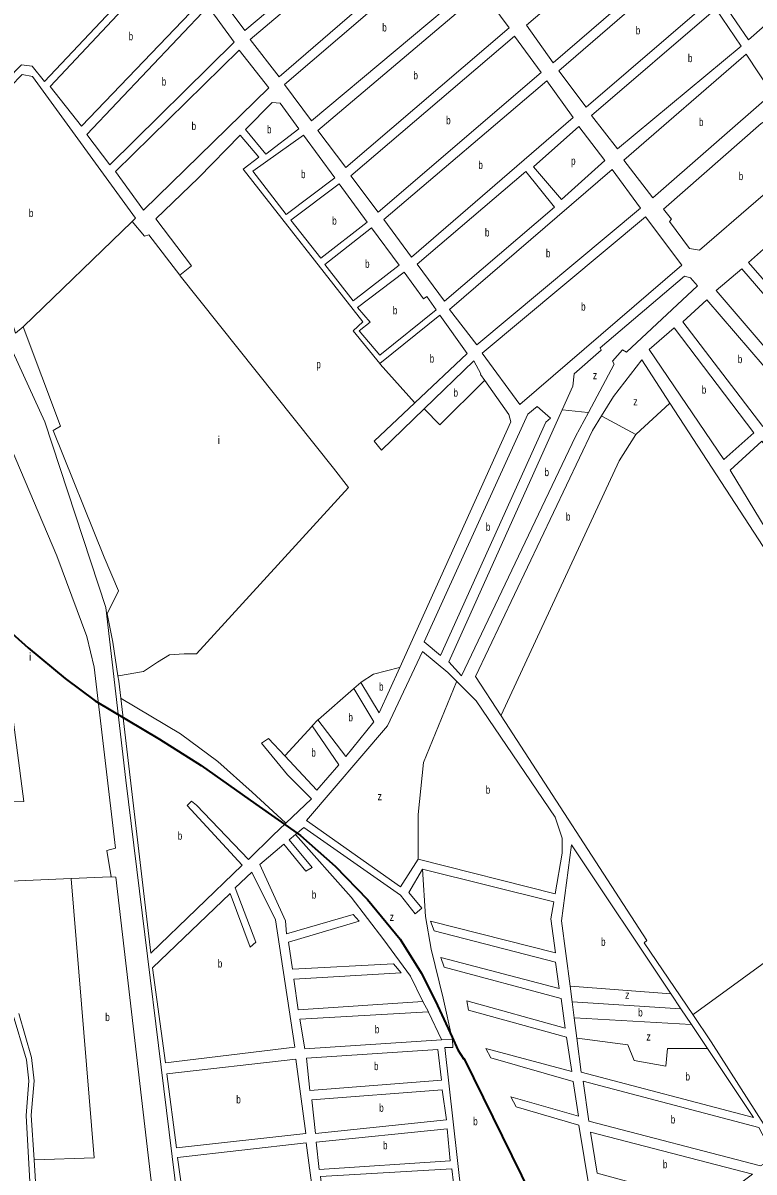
# Model space of a CAD drawing. Extents: x 639657 to 671642, y 222838 to 252123.
# Drawn here: x 654679 to 655594, y 229541 to 230977 of the extents above; entities that cross this region are included whole.
import ezdxf

# ---------------------------------------------------------------- set-up
doc = ezdxf.new("R2010")
doc.units = 0
doc.header["$LTSCALE"] = 4
for name, color, linetype, lineweight in [('1', 7, 'Continuous', 13), ('21', 7, 'Continuous', 13), ('57', 7, 'Continuous', 35)]:
    doc.layers.add(name, color=color, linetype=linetype, lineweight=lineweight)
doc.layers.add('7', color=7, linetype='Continuous')

msp = doc.modelspace()

# ---------------------------------------------------------------- linework, layer by layer
at = {"layer": '1'}
for p, q in [((655074.859, 230776.271), (655109.935, 230728.522)), ((655115.386, 230721.101), (655149.646, 230674.463)), ((654799.226, 230154.799), (654798.222, 230161.224)), ((654799.226, 230154.799), (654801.75, 230133.372)), ((655216.804, 229696.732), (655206.91, 229696.59))]:
    msp.add_line(p, q, dxfattribs=at)
for points in [[(654466.19, 230856.6), (654527.6, 230772.17), (654677.73, 230925.17), (654691.07, 230923.34), (654706.3, 230904.11), (654832.73, 231038.2), (654829.48, 231040.97), (654850.14, 231061.78), (654852.08, 231060.72), (654863.58, 231072.42), (654751.93, 231218.34), (654454.8, 230879.73)], [(655132.69, 231187.45), (654924.77, 231011.22), (654956.77, 230967.84), (655165.99, 231143.65)], [(655172.53, 231133.61), (654963.54, 230956.72), (654999.65, 230910.15), (655206.05, 231088.31)], [(655711.7, 231140.18), (655556.91, 231007.16), (655555.89, 231001.13), (655586.61, 230956.25), (655743.07, 231093.59)], [(655469.12, 231111.32), (655309.2, 230974.38), (655342.52, 230927.37), (655501.14, 231064.73)], [(655213.88, 231078.49), (655006.62, 230900.32), (655040.14, 230854.81), (655249.36, 231030.2)], [(654868.61, 231063.22), (654713.23, 230897.94), (654752.6, 230848.17), (654908.22, 231010.66)], [(655507.26, 231054.03), (655349.27, 230917.53), (655383.43, 230872.03), (655539.3, 231005.94)], [(655253.57, 231017.13), (655048.2, 230843.05), (655083.24, 230796.48), (655287.31, 230971.4)], [(654759.36, 230837.9), (654911.13, 230998), (654943.58, 230953.33), (654788.09, 230800.08)], [(655545.85, 230995.03), (655390.254, 230861.802), (655422.976, 230820.127), (655577.44, 230948.22)], [(655089.56, 230786.42), (655123.73, 230740.7), (655327.37, 230915.2), (655294.07, 230960.71)], [(654949.69, 230943.49), (654795.05, 230791.75), (654830.31, 230743.46), (654986.67, 230896.07)], [(655583.55, 230938.17), (655430.89, 230806.01), (655466.78, 230758.8), (655616.02, 230889.22)], [(655130.48, 230731.51), (655165.08, 230684.72), (655367.43, 230859.22), (655334.56, 230904.95)], [(655512.71, 230695.56), (655525.41, 230693.3), (655666.34, 230814.84), (655629.96, 230868.49), (655602.4, 230851.5), (655480.24, 230744.51), (655490.24, 230732.13), (655487.9, 230729.32)], [(655069.398, 230783.704), (655008.515, 230738.014), (654966.695, 230791.915), (655030.239, 230837.013)], [(655172.26, 230675.97), (655206.42, 230629.39), (655344.18, 230747.04), (655308.1, 230791.45)], [(655416.17, 230794.06), (655212.75, 230619.33), (655246.9, 230574.9), (655451.43, 230745.78)], [(655253.66, 230564.43), (655300.66, 230500.54), (655503.23, 230674.63), (655457.76, 230735.08)], [(655620.47, 230708.07), (655586.79, 230678.12), (655695.16, 230553.72), (655726.07, 230580.42)], [(655578.06, 230670.1), (655546.28, 230642.96), (655653.58, 230517.47), (655685.99, 230545.26)], [(655534.36, 230631.26), (655504.31, 230603.71), (655604.35, 230472.99), (655642.08, 230506.41)], [(655493.85, 230596.09), (655462.5, 230569.39), (655555.94, 230431.74), (655593.46, 230464.95)], [(655181.114, 230203.793), (655201.65, 230186.91), (655333.32, 230478.24), (655338.86, 230483.45), (655322.39, 230498.14), (655310.88, 230488.16)], [(655758.55, 230267.72), (655691.84, 230207.61), (655563.59, 230418.26), (655603.23, 230454.5)], [(654618.24, 229842.86), (654522.17, 229983.8), (654490.45, 230021.66), (654447.51, 230063.02), (654313.57, 229949.13), (654569.86, 229454.31), (654682.03, 229504.18), (654688.99, 229513.72), (654683.28, 229611.75), (654686.95, 229654.94), (654683.78, 229681.3), (654665.71, 229741.36)], [(654995.21, 229856.53), (654965.56, 229915.77), (654944.55, 229896.16), (654970.46, 229828.28), (654963.66, 229822.17), (654938.41, 229889.42), (654841.26, 229796.2), (654857.58, 229677.73), (655019.21, 229697.17)], [(655033.81, 229683.64), (655038.26, 229642.92), (655202.76, 229656.17), (655198.13, 229694.11)], [(654871.58, 229571.45), (655033.01, 229589.39), (655020.49, 229682.38), (654859.49, 229664.02)], [(655599.39, 229596.92), (655379.94, 229654.59), (655387.1, 229604.67), (655601.58, 229549.07), (655619.49, 229558.77)], [(655040.57, 229631.57), (655045.05, 229589.13), (655209.07, 229606.25), (655203.59, 229643.74)], [(655046.07, 229578.41), (655049.79, 229544.11), (655213.67, 229555.22), (655209.87, 229595.09)], [(655540.79, 229500.56), (655591.41, 229538.41), (655389.23, 229591.17), (655397.27, 229539.76)], [(654921.3, 229507.97), (655046.68, 229477.56), (655033.61, 229577.81), (654872.45, 229559.21), (654879.32, 229511.67), (654891.79, 229511.84)], [(655051.41, 229535.77), (655055.59, 229499.76), (655219.91, 229510.01), (655215.75, 229545.16)]]:
    msp.add_lwpolyline(points, close=True, dxfattribs=at)
for points in [[(654679.7, 230597.32), (654670.053, 230589.496), (654663.89, 230610.09), (654618.45, 230642.19), (654535.7, 230756.33), (654531.99, 230762.75), (654678.27, 230912.7), (654691.19, 230910.44)], [(654691.19, 230910.44), (654820.09, 230733.48), (654815.938, 230729.071)], [(654957.74, 230843.992), (654991.13, 230878.05), (655000.82, 230877.06), (655024.27, 230845.138)], [(655024.27, 230845.138), (654982.998, 230813.191), (654957.74, 230843.992)], [(655317.867, 230797.305), (655374.388, 230847.911), (655407.111, 230805.243)], [(654875.56, 230661.92), (654890.29, 230673.65), (654845.68, 230732.4), (654898.72, 230783.79), (654950.978, 230837.094)], [(654950.978, 230837.094), (654974.492, 230809.645), (654954.645, 230794.751), (655104.203, 230603.971), (655092.153, 230592.624), (655125.467, 230551.489), (655200.782, 230612.071)], [(655407.111, 230805.243), (655352.573, 230756.622), (655317.867, 230797.305)], [(655109.935, 230728.522), (655051.751, 230683.404), (655014.185, 230730.922), (655074.859, 230776.271)], [(654815.938, 230729.071), (654831.47, 230711), (654836.62, 230712.33), (654875.56, 230661.92)], [(655149.646, 230674.463), (655092.153, 230630.212), (655056.713, 230675.602), (655115.386, 230721.101)], [(655195.882, 230618.923), (655125.467, 230562.127), (655099.95, 230592.624), (655113.417, 230603.262), (655097.824, 230621.702), (655155.953, 230665.876)], [(655155.953, 230665.876), (655180.39, 230632.61), (655184.23, 230635.22), (655195.882, 230618.923)], [(655386.343, 230490.485), (655418.61, 230550.97), (655416.65, 230554.61), (655428.98, 230568.68), (655434.17, 230565.93), (655523.02, 230648.79), (655514.12, 230658.6), (655506.58, 230660.69), (655401.02, 230571.24), (655402.55, 230568.46), (655368.44, 230538.94), (655366.86, 230523.45), (655353.582, 230493.876), (655212.04, 230178.61)], [(655200.782, 230612.071), (655234.96, 230564.27), (655169.386, 230502.416)], [(654798.222, 230161.224), (654791.65, 230203.27), (654784.87, 230238.69), (654799.01, 230267.41), (654781, 230309.62), (654717.22, 230467.98), (654726.41, 230473.22), (654679.7, 230597.32)], [(655181.012, 230495.146), (655243, 230555.1), (655251.945, 230538.858), (655251.54, 230537.75), (655256.77, 230530.367)], [(655488.308, 230502.268), (655453.17, 230556.2), (655417.91, 230510.55), (655402.715, 230486.122)], [(655256.77, 230530.367), (655286.81, 230487.96), (655289.26, 230478.73), (655150.581, 230171.86)], [(655169.386, 230502.416), (655118.62, 230454.53), (655127.53, 230443.42), (655181.012, 230495.146)], [(655833.023, 229967.748), (655772.01, 230060.18), (655774.78, 230062.57), (655488.308, 230502.268)], [(655212.04, 230178.61), (655227.88, 230161.12), (655370.23, 230460.28), (655386.343, 230490.485)], [(655402.715, 230486.122), (655391.43, 230467.98), (655245.4, 230160.6), (655277.273, 230111.461)], [(654784.33, 229943.06), (654795.17, 229945.99), (654768.29, 230172.12), (654759.12, 230210.53), (654721.88, 230311.49), (654664.54, 230446.05), (654657, 230447.92), (654569.95, 230377.12)], [(655210.602, 230165.636), (655179.04, 230191.67), (655135.18, 230098.85), (655034.111, 229980.631)], [(655150.581, 230171.86), (655124.93, 230115.1), (655101.81, 230152.96), (655093.06, 230145.58)], [(655353.69, 229958.37), (655344.69, 229984.79), (655246, 230130.1), (655221.889, 230154.305), (655210.602, 230165.636)], [(655093.06, 230145.58), (655117.94, 230103.86), (655083.09, 230060.36), (655048.28, 230106.5), (655041.05, 230098.7)], [(654801.75, 230133.372), (654839.27, 229814.84), (654953.39, 229924.83), (654884.81, 229999.41), (654889.98, 230004.84)], [(655277.273, 230111.461), (655459.55, 229830.44), (655455.94, 229827.6), (655516.861, 229737.875)], [(655041.05, 230098.7), (655074.37, 230050.17), (655046.72, 230018.34), (655006.779, 230061.267)], [(655006.779, 230061.267), (654986.38, 230083.19), (654977.63, 230077.1), (655010.01, 230037.38), (655040.34, 230007.76), (655008.075, 229977.116), (654991.78, 229961.64)], [(654889.98, 230004.84), (654896.42, 229999.57), (654961.25, 229931.6), (654991.78, 229961.64)], [(655173.407, 229932.339), (655151.37, 229897.523), (655034.111, 229980.631)], [(655030.745, 229971.798), (655020.098, 229962.885), (655012.058, 229956.155)], [(655178.79, 229919.85), (655161.809, 229890.56), (655178.047, 229870.83), (655169.928, 229863.867), (655151.37, 229887.078), (655030.745, 229971.798)], [(655012.058, 229956.155), (655041.183, 229921.894), (655033.064, 229917.252), (655005.579, 229950.732)], [(655173.407, 229932.339), (655345, 229888.71), (655353.52, 229939.48), (655353.69, 229958.37)], [(654693.25, 229556.482), (654695.85, 229515.54), (654686.38, 229501.45), (654659.9, 229488.2), (654672.66, 229454.03), (654680.91, 229448.56), (654725.3, 229441.67), (654726.29, 229521.98), (654741.1, 229523.69), (654742.54, 229439.34), (654784.68, 229439.71), (654791.62, 229435.73), (654810.29, 229437.92), (654849.28, 229447.7), (654795.55, 229909.73), (654789.53, 229910.08), (654784.33, 229943.06)], [(655005.579, 229950.732), (654975.52, 229925.57), (655007.7, 229855.2)], [(655363.414, 229773.451), (655352.79, 229854.91), (655365.41, 229950.16), (655489.818, 229763.628), (655502.079, 229745.245), (655515.239, 229725.511), (655535.197, 229695.589), (655592.76, 229609.28)], [(655178.79, 229919.85), (655343.2, 229879.02), (655339.42, 229857.51), (655345.18, 229815.09), (655188.97, 229854.53)], [(655007.7, 229855.2), (655009.01, 229838.91), (655092.09, 229862.83)], [(655092.09, 229862.83), (655099.74, 229854.56), (655011.31, 229828.42), (655016.52, 229794.58), (655142.85, 229801.51)], [(655202.08, 229809.21), (655349.9, 229770.51), (655345.35, 229803.5), (655193.65, 229842.58), (655188.97, 229854.53)], [(655202.08, 229809.21), (655205.91, 229797.25), (655352.44, 229758.1), (655357.49, 229721.03), (655234.46, 229754.93)], [(655142.85, 229801.51), (655152.26, 229790.05), (655017.99, 229782.16), (655023.7, 229744.03), (655179.22, 229754.16), (655186.28, 229741.38)], [(655592.76, 229609.28), (655377.41, 229666.14), (655371.867, 229708.645), (655368.55, 229734.073), (655365.972, 229753.834), (655363.414, 229773.451)], [(655234.46, 229754.93), (655236.56, 229743.37), (655359.15, 229709.89), (655365.79, 229666.84), (655258.1, 229695.59)], [(654674.13, 229739.33), (654690.19, 229684.18), (654693.4, 229655.03), (654689.72, 229612.05), (654693.25, 229556.482)], [(655186.28, 229741.38), (655025.8, 229732.04), (655031.92, 229695.2), (655202.818, 229706.316), (655216.322, 229707.194), (655216.804, 229696.732)], [(655516.861, 229737.875), (655539.82, 229704.06), (655756.877, 229364.028), (655773.47, 229338.035)], [(655206.91, 229696.59), (655227.85, 229510.98), (655315.69, 229502.55)], [(655258.1, 229695.59), (655264.28, 229683.87), (655367.25, 229654.41), (655373.9, 229610.92), (655289.49, 229635.28)], [(655289.49, 229635.28), (655295.9, 229622.71), (655374.49, 229599.77), (655408.63, 229392.85), (655392.621, 229379.921)]]:
    msp.add_lwpolyline(points, dxfattribs=at)
at = {"layer": '21'}
for points in [[(654815.938, 230729.071), (654815.438, 230728.587), (654680.2, 230597.804), (654679.7, 230597.32)], [(654875.56, 230661.92), (654875.959, 230661.42), (655067.861, 230420.928), (655086.419, 230396.556), (654896.202, 230188.819), (654881.124, 230188.819), (654862.566, 230187.659), (654847.488, 230178.374), (654830.09, 230166.769), (654798.964, 230161.353), (654798.222, 230161.224)], [(655125.467, 230551.489), (655125.914, 230550.989), (655168.939, 230502.916), (655169.386, 230502.416)], [(655181.012, 230495.146), (655181.496, 230494.646), (655200.6, 230474.893), (655256.27, 230529.873), (655256.77, 230530.367)], [(655445.788, 230462.912), (655446.288, 230463.375), (655487.808, 230501.805), (655488.308, 230502.268)], [(655386.343, 230490.485), (655385.843, 230490.537), (655354.082, 230493.824), (655353.582, 230493.876)], [(655445.788, 230462.912), (655403.215, 230485.853), (655402.715, 230486.122)], [(655277.273, 230111.461), (655277.505, 230111.961), (655424.964, 230430.168), (655445.788, 230462.912)], [(654569.95, 230377.12), (654570.197, 230376.62), (654625.326, 230265.157), (654662.229, 230145.14), (654680.68, 230004.351), (654611.487, 230002.043), (654616.1, 229902.799), (654739.653, 229907.986)], [(655101.81, 230152.96), (655102.31, 230153.284), (655117.735, 230163.287), (655150.081, 230171.729), (655150.581, 230171.86)], [(655173.407, 229932.339), (655173.407, 229988.045), (655180.367, 230053.035), (655221.684, 230153.805), (655221.889, 230154.305)], [(655093.06, 230145.58), (655092.56, 230145.144), (655048.78, 230106.936), (655048.28, 230106.5)], [(655008.075, 229977.116), (655007.575, 229977.575), (654965.793, 230015.898), (654922.878, 230054.196), (654876.484, 230089.012), (654802.25, 230133.075), (654801.75, 230133.372)], [(655041.05, 230098.7), (655040.592, 230098.2), (655007.237, 230061.767), (655006.779, 230061.267)], [(655516.861, 229737.875), (655517.361, 229738.238), (655833.089, 229967.649)], [(655020.098, 229962.885), (655089.898, 229884.757), (655130.493, 229831.372), (655164.129, 229786.111), (655179.22, 229754.16)], [(654739.653, 229907.986), (654789.03, 229910.059), (654789.53, 229910.08)], [(655216.322, 229707.194), (655216.208, 229707.694), (655204.724, 229758.258), (655189.645, 229819.766), (655182.686, 229860.385), (655178.79, 229919.85)], [(654693.25, 229556.482), (654693.75, 229556.498), (654768.325, 229558.905), (654739.694, 229907.486), (654739.653, 229907.986)], [(655363.414, 229773.451), (655363.914, 229773.412), (655489.317, 229763.667), (655489.818, 229763.628)], [(655365.972, 229753.834), (655366.473, 229753.802), (655501.578, 229745.277), (655502.079, 229745.245)], [(655186.28, 229741.38), (655186.516, 229740.88), (655202.582, 229706.816), (655202.818, 229706.316)], [(655368.55, 229734.073), (655369.05, 229734.044), (655514.74, 229725.54), (655515.239, 229725.511)], [(655371.867, 229708.645), (655372.366, 229708.579), (655435.536, 229700.231), (655443.655, 229680.502), (655483.09, 229673.538), (655485.41, 229695.589), (655534.696, 229695.589), (655535.197, 229695.589)]]:
    msp.add_lwpolyline(points, dxfattribs=at)
at = {"layer": '57', "lineweight": 13}
msp.add_lwpolyline([(654368.365, 231022.809), (654441.049, 230877.366), (654536.292, 230739.446), (654616.496, 230629.11), (654666.623, 230566.42), (654706.725, 230478.652), (654783.17, 230246.697), (654808.234, 230031.04), (654875.906, 229479.36), (654928.54, 229095.692), (654988.693, 228804.806), (655165.526, 228000)], dxfattribs=at)
at = {"layer": '57'}
for points in [[(654644.922, 230232.72), (654686.07, 230196.26), (654732.338, 230157.799), (654769.82, 230129.87), (654850.002, 230082.334), (654902.048, 230049.312), (654970.598, 230001.049), (655026.453, 229961.677), (655069.614, 229923.574), (655110.236, 229881.662), (655150.858, 229832.129), (655177.516, 229790.217), (655195.288, 229754.655), (655216.11, 229709.786), (655223.164, 229693.859), (655230.832, 229682.26)], [(655230.486, 229683.485), (655314.685, 229512.103), (655376.853, 229394.339), (655411.902, 229330.05), (655471.203, 229208.031), (655555.387, 229042.485), (655622.89, 228906.526), (655683.62, 228785.64), (655715.824, 228722.209), (655822.31, 228509.167), (655872.579, 228406.772), (655913.82, 228324.854), (655956.503, 228247.194), (655995.477, 228168.122), (656027.416, 228109.238), (656060.557, 227999.674)]]:
    msp.add_lwpolyline(points, dxfattribs=at)

# ---------------------------------------------------------------- texts
at = {"layer": '7'}
for s, width, p in [('b', 0.75, (655128.666, 230966.65)), ('b', 0.75, (655445.643, 230963.03)), ('b', 0.75, (654811.552, 230955.695)), ('b', 0.75, (655510.867, 230928.335)), ('b', 0.75, (655167.683, 230906.805)), ('b', 0.75, (654852.908, 230899.04)), ('b', 0.75, (655208.548, 230850.705)), ('b', 0.75, (655524.68, 230848.485)), ('b', 0.75, (654890.273, 230843.475)), ('b', 0.75, (654984.566, 230839.357)), ('b', 0.75, (655248.881, 230794.835)), ('p', 0.75, (655364.793, 230799.995)), ('b', 0.75, (655027.095, 230783.329)), ('b', 0.75, (655574.382, 230780.895)), ('b', 0.75, (654686.795, 230734.722)), ('b', 0.75, (655066.079, 230725.172)), ('b', 0.75, (655257.042, 230710.42)), ('b', 0.75, (655333.328, 230684.48)), ('b', 0.75, (655107.189, 230671.272)), ('b', 0.75, (655377.309, 230617.81)), ('b', 0.75, (655141.921, 230613.116)), ('b', 0.75, (655187.993, 230552.832)), ('b', 0.75, (655573.213, 230552.125)), ('p', 0.75, (655046.232, 230545.74)), ('z', 0.8, (655392.021, 230531.962)), ('b', 0.75, (655217.763, 230510.279)), ('b', 0.75, (655528.213, 230513.915)), ('z', 0.8, (655442.592, 230499.217)), ('b', 0.75, (655331.534, 230410.905)), ('b', 0.75, (655358.307, 230355.338)), ('b', 0.75, (655258.202, 230342.525)), ('b', 0.75, (655124.655, 230142.791)), ('b', 0.75, (655086.38, 230104.493)), ('b', 0.75, (655039.985, 230060.392)), ('b', 0.75, (655258.039, 230013.97)), ('z', 0.8, (655122.902, 230005.841)), ('b', 0.75, (654872.947, 229956.455)), ('b', 0.75, (655040.552, 229882.823)), ('z', 0.8, (655137.98, 229854.97)), ('b', 0.75, (655402.283, 229823.821)), ('b', 0.75, (654923.023, 229796.75)), ('z', 0.8, (655432.324, 229757.654)), ('b', 0.75, (654782.329, 229729.818)), ('b', 0.75, (655448.678, 229735.619)), ('b', 0.75, (655119.423, 229714.544)), ('z', 0.8, (655459.001, 229705.43)), ('b', 0.75, (655118.358, 229668.515)), ('b', 0.75, (655507.831, 229655.542)), ('b', 0.75, (654946.147, 229626.915)), ('b', 0.75, (655124.874, 229616.435)), ('b', 0.75, (655242.368, 229599.65)), ('b', 0.75, (655489.381, 229601.83)), ('b', 0.75, (655129.662, 229569.6)), ('b', 0.75, (655479.579, 229545.865))]:
    msp.add_text(s, height=10, dxfattribs=dict(at, width=width)).set_placement(p)
for p in [(654922.794, 230450.935), (654687.079, 230180.208)]:
    msp.add_text('i', height=10, dxfattribs=at).set_placement(p)

doc.saveas('drawing.dxf')
